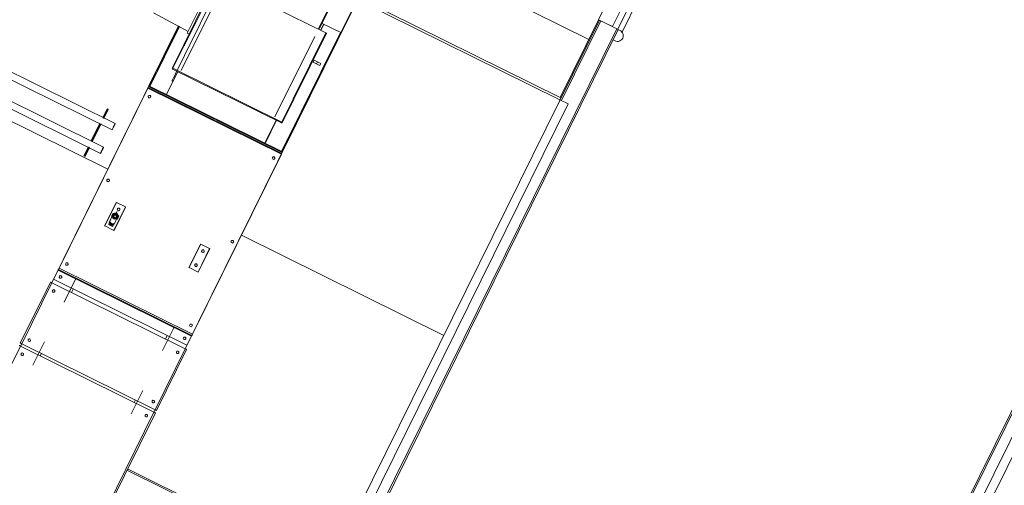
# Model space of a CAD drawing. Header units: metres. Extents: x 135583 to 135939, y 457896 to 458258.
# Tile 339 of 599: x 135802.36 to 135806.13, y 457924.04 to 457925.82. Entities that reach past the tile are written whole.
import ezdxf

# ---------------------------------------------------------------- set-up
doc = ezdxf.new("R2010")
doc.units = ezdxf.units.M
doc.layers.add('NIEUWE INSTALLATIE', color=250, linetype='Continuous', lineweight=0)

msp = doc.modelspace()

# ---------------------------------------------------------------- linework, layer by layer
at = {"layer": 'NIEUWE INSTALLATIE'}
for p, q in [((135803.6889, 457926.167), (135804.5357, 457925.7484)), ((135803.604, 457925.9983), (135803.4997, 457925.7874)), ((135803.5041, 457925.7894), (135803.6069, 457925.9975)), ((135803.1098, 457925.9802), (135802.9848, 457925.7273)), ((135803.1125, 457925.9788), (135802.9875, 457925.726)), ((135803.1125, 457925.9788), (135803.5284, 457925.7732)), ((135804.7348, 457925.9672), (135804.646, 457925.7875)), ((135804.6615, 457925.7739), (135804.7527, 457925.9584)), ((135802.9752, 457925.6289), (135803.1272, 457925.9364)), ((135802.9902, 457924.5646), (135803.6504, 457925.9003)), ((135803.6504, 457925.9003), (135804.4249, 457925.5175)), ((135804.4285, 457925.5246), (135803.6539, 457925.9075)), ((135804.5729, 457925.8236), (135804.6084, 457925.8953)), ((135802.8689, 457925.8494), (135803.0011, 457925.7784)), ((135803.0233, 457925.8232), (135803.0486, 457925.8745)), ((135803.6282, 457925.8555), (135803.3624, 457925.3176)), ((135803.6301, 457925.8638), (135803.5858, 457925.7742)), ((135804.6621, 457925.8687), (135804.6267, 457925.797)), ((135804.5765, 457925.8218), (135801.9177, 457920.4431)), ((135802.998, 457925.772), (135803.0233, 457925.8232)), ((135803.5203, 457925.8065), (135803.5087, 457925.783)), ((135803.5211, 457925.8062), (135803.5094, 457925.7826)), ((135803.5858, 457925.7742), (135803.5141, 457925.8096)), ((135804.5729, 457925.8236), (135804.4258, 457925.526)), ((135804.4312, 457925.5144), (135804.5819, 457925.8192)), ((135804.6267, 457925.797), (135804.5729, 457925.8236)), ((135804.6428, 457925.789), (135804.5819, 457925.8192)), ((135801.984, 457920.4103), (135804.6428, 457925.789)), ((135801.9894, 457920.4076), (135804.6482, 457925.7864)), ((135802.722, 457925.4261), (135802.0054, 457925.7803)), ((135802.9648, 457925.7998), (135802.4791, 457924.8172)), ((135802.8514, 457925.5702), (135802.9648, 457925.7998)), ((135802.8541, 457925.5689), (135802.9675, 457925.7984)), ((135802.8544, 457925.5687), (135802.9678, 457925.7982)), ((135802.998, 457925.772), (135803.0062, 457925.7679)), ((135803.5845, 457925.7748), (135803.3593, 457925.3192)), ((135803.5847, 457925.7743), (135803.3597, 457925.319)), ((135803.4034, 457925.5203), (135803.5284, 457925.7732)), ((135803.4061, 457925.519), (135803.5311, 457925.7719)), ((135801.9935, 457925.7562), (135802.71, 457925.402)), ((135803.4858, 457925.7592), (135803.3338, 457925.4517)), ((135802.6776, 457925.3365), (135801.9611, 457925.6907)), ((135802.9848, 457925.7273), (135802.9405, 457925.6376)), ((135802.9427, 457925.6376), (135802.9861, 457925.7255)), ((135802.9861, 457925.7255), (135802.9864, 457925.7261)), ((135802.987, 457925.7251), (135802.9861, 457925.7255)), ((135802.9861, 457925.7255), (135802.987, 457925.7251)), ((135802.987, 457925.7251), (135802.9875, 457925.726)), ((135801.9492, 457925.6665), (135802.6657, 457925.3123)), ((135803.4836, 457925.6682), (135803.4801, 457925.661)), ((135803.4801, 457925.661), (135803.4927, 457925.6548)), ((135803.4963, 457925.6619), (135803.4836, 457925.6682)), ((135803.4963, 457925.6619), (135803.4927, 457925.6548)), ((135803.4927, 457925.6548), (135803.5054, 457925.6485)), ((135803.509, 457925.6557), (135803.4963, 457925.6619)), ((135803.509, 457925.6557), (135803.5054, 457925.6485)), ((135801.9186, 457925.6353), (135802.6941, 457925.252)), ((135802.9179, 457925.5374), (135802.9617, 457925.6259)), ((135802.9186, 457925.537), (135802.9624, 457925.6256)), ((135802.9423, 457925.6367), (135802.9405, 457925.6376)), ((135802.9414, 457925.635), (135802.9427, 457925.6376)), ((135802.9414, 457925.635), (135803.3591, 457925.4285)), ((135802.9427, 457925.6376), (135803.3604, 457925.4311)), ((135806.7929, 457925.6186), (135804.1341, 457920.2399)), ((135804.1395, 457920.2372), (135806.7983, 457925.6159)), ((135804.2058, 457920.2044), (135806.8647, 457925.5832)), ((135802.5071, 457924.8737), (135802.8474, 457925.5622)), ((135803.3584, 457925.3096), (135802.8474, 457925.5622)), ((135802.8487, 457925.5649), (135802.85, 457925.5675)), ((135803.3597, 457925.3123), (135802.8487, 457925.5649)), ((135802.85, 457925.5675), (135802.8514, 457925.5702)), ((135802.85, 457925.5675), (135803.361, 457925.315)), ((135803.3624, 457925.3176), (135802.8514, 457925.5702)), ((135802.8514, 457925.5702), (135802.8541, 457925.5689)), ((135803.4039, 457925.519), (135803.3604, 457925.4311)), ((135803.3618, 457925.4294), (135803.4061, 457925.519)), ((135803.4034, 457925.5203), (135803.403, 457925.5194)), ((135803.4039, 457925.519), (135803.403, 457925.5194)), ((135803.403, 457925.5194), (135803.4039, 457925.519)), ((135803.4043, 457925.5199), (135803.4039, 457925.519)), ((135804.4565, 457925.5019), (135803.5703, 457923.7089)), ((135804.4285, 457925.5246), (135804.4249, 457925.5175)), ((135804.4249, 457925.5175), (135804.4565, 457925.5019)), ((135802.6907, 457925.4823), (135802.6747, 457925.4501)), ((135802.6755, 457925.4468), (135802.6926, 457925.4814)), ((135802.6774, 457925.4487), (135802.6934, 457925.481)), ((135802.6953, 457925.4801), (135802.6782, 457925.4455)), ((135802.6907, 457925.4823), (135802.6934, 457925.481)), ((135802.6934, 457925.481), (135802.6953, 457925.4801)), ((135802.6747, 457925.4501), (135802.6774, 457925.4487)), ((135803.3389, 457925.4395), (135803.2951, 457925.3509)), ((135803.3397, 457925.4392), (135803.2958, 457925.3505)), ((135803.3618, 457925.4294), (135803.36, 457925.4302)), ((135802.6623, 457925.425), (135802.6304, 457925.3604)), ((135802.6331, 457925.3591), (135802.665, 457925.4236)), ((135802.668, 457925.425), (135802.6339, 457925.3559)), ((135802.6623, 457925.425), (135802.665, 457925.4236)), ((135802.6304, 457925.3604), (135802.6331, 457925.3591)), ((135802.618, 457925.3353), (135802.6021, 457925.303)), ((135802.604, 457925.3021), (135802.621, 457925.3367)), ((135802.6047, 457925.3017), (135802.6207, 457925.334)), ((135802.6237, 457925.3353), (135802.6067, 457925.3008)), ((135802.618, 457925.3353), (135802.6207, 457925.334)), ((135803.3624, 457925.3176), (135803.3597, 457925.319)), ((135803.3597, 457925.3123), (135803.361, 457925.315)), ((135803.361, 457925.315), (135803.3624, 457925.3176)), ((135802.6047, 457925.3017), (135802.6021, 457925.303)), ((135802.6067, 457925.3008), (135802.6047, 457925.3017)), ((135803.3584, 457925.3096), (135803.018, 457924.6211)), ((135803.3597, 457925.3123), (135803.3584, 457925.3096)), ((135805.797, 457923.5006), (135806.6833, 457925.2935)), ((135802.7259, 457925.1247), (135802.6816, 457925.035)), ((135802.7268, 457925.1242), (135802.6825, 457925.0346)), ((135802.7609, 457925.1074), (135802.7268, 457925.1242)), ((135802.7609, 457925.1074), (135802.7166, 457925.0178)), ((135802.7175, 457925.0173), (135802.7618, 457925.107)), ((135802.7238, 457925.0796), (135802.7289, 457925.0899)), ((135802.724, 457925.0795), (135802.7294, 457925.0904)), ((135802.7128, 457925.0754), (135802.6995, 457925.0485)), ((135802.7003, 457925.0503), (135802.7008, 457925.0501)), ((135802.7008, 457925.0501), (135802.7052, 457925.0591)), ((135802.7052, 457925.0591), (135802.7048, 457925.0593)), ((135802.7128, 457925.0754), (135802.7132, 457925.0752)), ((135802.7128, 457925.0754), (135802.7132, 457925.0752)), ((135802.7174, 457925.0397), (135802.7307, 457925.0666)), ((135802.7178, 457925.0417), (135802.7223, 457925.0507)), ((135802.7227, 457925.0504), (135802.7223, 457925.0507)), ((135802.7302, 457925.0668), (135802.7307, 457925.0666)), ((135802.7307, 457925.0666), (135802.7302, 457925.0668)), ((135802.7312, 457925.0742), (135802.7307, 457925.0666)), ((135802.6825, 457925.0346), (135802.7166, 457925.0178)), ((135802.6995, 457925.0452), (135802.6976, 457925.0414)), ((135802.6995, 457925.0452), (135802.7071, 457925.0414)), ((135802.7017, 457925.0474), (135802.7004, 457925.0447)), ((135802.7071, 457925.0414), (135802.7052, 457925.0376)), ((135802.7071, 457925.0414), (135802.7147, 457925.0376)), ((135802.7147, 457925.0376), (135802.7128, 457925.0338)), ((135802.7138, 457925.0381), (135802.7151, 457925.0408)), ((135802.7183, 457925.0415), (135802.7178, 457925.0417)), ((135803.205, 457924.9994), (135803.9805, 457924.6161)), ((135803.0487, 457924.9652), (135803.0044, 457924.8755)), ((135803.0496, 457924.9647), (135803.0053, 457924.8751)), ((135803.0836, 457924.9479), (135803.0393, 457924.8582)), ((135803.0402, 457924.8578), (135803.0845, 457924.9474)), ((135803.0836, 457924.9479), (135803.0496, 457924.9647)), ((135802.5031, 457924.8656), (135802.4858, 457924.8307)), ((135803.014, 457924.613), (135802.5031, 457924.8656)), ((135802.5044, 457924.8683), (135802.5071, 457924.8737)), ((135802.5044, 457924.8683), (135803.0154, 457924.6157)), ((135803.018, 457924.6211), (135802.5071, 457924.8737)), ((135803.0053, 457924.8751), (135803.0393, 457924.8582)), ((135802.4858, 457924.8307), (135802.4791, 457924.8172)), ((135802.9968, 457924.5781), (135802.4858, 457924.8307)), ((135802.5707, 457924.8333), (135802.5264, 457924.7436)), ((135802.4738, 457924.8199), (135802.3585, 457924.5868)), ((135802.3639, 457924.5841), (135802.4791, 457924.8172)), ((135802.4791, 457924.8172), (135802.9901, 457924.5646)), ((135802.5544, 457924.78), (135802.5611, 457924.7934)), ((135802.9029, 457924.5575), (135802.9473, 457924.6472)), ((135802.9148, 457924.6018), (135802.9215, 457924.6153)), ((135803.014, 457924.613), (135802.9968, 457924.5781)), ((135803.0154, 457924.6157), (135803.014, 457924.613)), ((135801.6948, 457923.2305), (135802.3595, 457924.5752)), ((135802.3639, 457924.5842), (135802.3594, 457924.5752)), ((135802.3639, 457924.5841), (135802.3595, 457924.5752)), ((135802.3595, 457924.5752), (135802.8705, 457924.3226)), ((135802.8749, 457924.3315), (135802.3639, 457924.5841)), ((135802.4511, 457924.5912), (135802.4068, 457924.5016)), ((135802.8749, 457924.3315), (135802.9901, 457924.5646)), ((135802.8803, 457924.3289), (135802.9955, 457924.562)), ((135802.9901, 457924.5646), (135802.9968, 457924.5781)), ((135802.4348, 457924.5379), (135802.4392, 457924.5469)), ((135802.7833, 457924.3155), (135802.8276, 457924.4051)), ((135802.7952, 457924.3598), (135802.7996, 457924.3688)), ((135802.2058, 457922.9779), (135802.8705, 457924.3226)), ((135802.2112, 457922.9752), (135802.8759, 457924.3199)), ((135802.8705, 457924.3226), (135802.8749, 457924.3315)), ((135802.8705, 457924.3226), (135802.875, 457924.3315)), ((135802.767, 457924.1004), (135803.5374, 457923.7196)), ((135803.5703, 457923.7089), (135802.7692, 457924.1049)), ((135802.7692, 457924.1049), (135803.5703, 457923.7089))]:
    msp.add_line(p, q, dxfattribs=at)
at = {"layer": 'NIEUWE INSTALLATIE', "flags": 128}
msp.add_lwpolyline([(135802.7128, 457925.0754), (135802.7185, 457925.0805), (135802.7261, 457925.08)], dxfattribs=at)
at = {"layer": 'NIEUWE INSTALLATIE'}
for centre, radius, start, end in [((135804.645, 457925.7629), 0.0225, 225.696, 333.696), ((135802.8533, 457925.5291), 0.005, 333.696, 153.696)]:
    msp.add_arc(centre, radius, start, end, dxfattribs=at)
for centre, major_axis, ratio, start_param, end_param in [((135803.1162, 457925.9469), (0.1773, 0.3586), 0.000001, 6.093617, 11.851599), ((135803.5284, 457925.7732), (-0.00269, 0.00133), 0.000001, 1.570796, 3.141593), ((135804.6428, 457925.789), (-0.00538, 0.00266), 0.000001, 1.570796, 3.141593), ((135804.645, 457925.7629), (-0.0087, 0.0208), 1, 3.857161, 5.742116), ((135802.9875, 457925.726), (-0.00269, 0.00133), 0.000001, 0, 1.570796), ((135802.8474, 457925.5622), (0.00133, 0.00269), 0.000001, 4.712389, 6.283186), ((135802.8533, 457925.5291), (0.0026, 0.00427), 1, 1.658088, 4.799681), ((135803.4034, 457925.5203), (-0.00269, 0.00133), 0.000001, 1.570796, 3.141593), ((135802.716, 457925.4141), (0.006, 0.0121), 0.042553, 0, 3.141593), ((135802.716, 457925.4141), (0.006, 0.0121), 0.042553, 4.712389, 6.283185), ((135803.3604, 457925.4311), (0.00133, 0.00269), 0.000001, 1.570797, 3.141593), ((135802.716, 457925.4141), (0.006, 0.0121), 0.042553, 3.141593, 3.926991), ((135802.716, 457925.4141), (0.0051, 0.0103), 0.042553, 4.188791, 6.283185), ((135802.716, 457925.4141), (0.0051, 0.0103), 0.042553, 1.047198, 1.706703), ((135802.6717, 457925.3244), (0.006, 0.0121), 0.042553, 0.000001, 3.141593), ((135802.6717, 457925.3244), (0.006, 0.0121), 0.042553, 3.141593, 6.283185), ((135802.6717, 457925.3244), (0.0051, 0.0103), 0.042553, 1.047198, 2.094396), ((135802.6717, 457925.3244), (0.0051, 0.0103), 0.042553, 4.188791, 6.283185), ((135803.3285, 457925.2942), (0.00077, 0.00494), 1, 1.265372, 4.406965), ((135803.3285, 457925.2942), (-0.00486, -0.00118), 1, 2.443461, 5.585053), ((135802.6951, 457925.2091), (-0.00372, -0.00334), 1, 5.093657, 8.235249), ((135802.6951, 457925.2091), (-0.00403, -0.00295), 1, 2.050755, 5.192348), ((135802.7268, 457925.1242), (-0.000896, 0.000443), 0.000001, 4.712389, 6.283185), ((135802.7268, 457925.1242), (-0.000896, 0.000443), 0.000001, 0, 1.570796), ((135802.735, 457925.0979), (-0.00427, 0.0026), 1, 0.087266, 1.658063), ((135802.735, 457925.0979), (-0.00431, -0.00254), 1, 3.72025, 5.291046), ((135802.735, 457925.0979), (-0.00463, 0.00188), 1, 1.497182, 3.067979), ((135802.735, 457925.0979), (-0.00475, 0.00155), 1, 2.997025, 4.567821), ((135802.7609, 457925.1074), (-0.000896, 0.000443), 0.000001, 3.141593, 4.712389), ((135802.7609, 457925.1074), (-0.000896, 0.000443), 0.000001, 1.570796, 3.141593), ((135802.7093, 457925.0459), (-0.00896, 0.00443), 0.000001, 5.238281, 6.283185), ((135802.7093, 457925.0459), (-0.00852, 0.00421), 0.000001, 5.239563, 6.283185), ((135802.7217, 457925.071), (0.0037, 0.0114), 1, 1.426239, 1.949838), ((135802.7217, 457925.071), (-0.0103, 0.0062), 1, 0.087292, 0.436358), ((135802.7217, 457925.071), (0.0071, 0.00967), 1, 0.698132, 1.745329), ((135802.7217, 457925.071), (0.00153, 0.00988), 1, 1.265364, 4.406956), ((135802.7217, 457925.071), (-0.00998, 0.00055), 1, 2.737462, 5.879055), ((135802.7217, 457925.071), (-0.00823, 0.00214), 1, 6.078687, 7.125885), ((135802.7217, 457925.071), (-0.00847, -0.00431), 1, 2.211617, 5.353209), ((135802.7217, 457925.071), (-0.00443, 0.00605), 1, 0.47994, 3.621533), ((135802.7217, 457925.071), (-0.00201, 0.00826), 1, 6.108652, 7.15585), ((135802.7217, 457925.071), (-0.00816, 0.00239), 1, 0.872716, 1.919913), ((135802.7217, 457925.071), (-0.00443, 0.00605), 1, 3.621558, 6.763151), ((135802.7217, 457925.071), (0.0059, 0.0104), 1, 0.580869, 1.104468), ((135802.7217, 457925.071), (0.0026, 0.00427), 1, 1.658063, 4.799655), ((135802.7217, 457925.071), (-0.00475, 0.00155), 1, 2.997036, 6.138628), ((135802.7217, 457925.071), (-0.0025, 0.0117), 1, 5.09143, 6.138628), ((135802.7217, 457925.071), (-0.00842, -0.00855), 1, 3.460693, 3.984292), ((135802.7217, 457925.071), (-0.00533, -0.00662), 1, 2.836173, 3.88337), ((135802.7217, 457925.071), (0.00442, 0.00726), 1, 3.752471, 4.799668), ((135802.7217, 457925.071), (-0.012, 0.0003), 1, 2.181655, 2.705254), ((135802.7217, 457925.071), (0.00463, 0.00713), 1, 4.829646, 5.876844), ((135802.7217, 457925.071), (0.00138, 0.00889), 1, 4.406969, 5.113889), ((135802.7217, 457925.071), (-0.00792, -0.00901), 1, 1.483543, 1.832609), ((135802.7217, 457925.071), (-0.00019, 0.009), 1, 4.581451, 4.930517), ((135802.7217, 457925.071), (-0.0028, 0.0117), 1, 4.014257, 5.061455), ((135802.7217, 457925.071), (-0.0114, 0.0037), 1, 2.997025, 4.044223), ((135802.6825, 457925.0346), (-0.000896, 0.000443), 0.000001, 4.712389, 6.283185), ((135802.6825, 457925.0346), (-0.000896, 0.000443), 0.000001, 0, 1.570796), ((135802.7049, 457925.0369), (-0.00762, 0.00377), 0.000001, 5.934119, 6.267705), ((135802.7049, 457925.0369), (-0.00762, 0.00377), 0.000001, 0, 1.056226), ((135802.7084, 457925.0441), (-0.00896, 0.00443), 0.000001, 0, 3.141593), ((135802.7049, 457925.0369), (-0.00762, 0.00377), 0.000001, 1.047198, 2.097312), ((135802.7084, 457925.0441), (-0.00118, 0.00486), 1, 0.872673, 2.44347), ((135802.7084, 457925.0441), (-0.00118, 0.00486), 1, 2.443461, 4.014257), ((135802.7049, 457925.0369), (-0.00762, 0.00377), 0.000001, 2.094395, 3.137488), ((135802.7049, 457925.0369), (-0.00762, 0.00377), 0.000001, 3.141593, 3.483554), ((135802.7093, 457925.0459), (-0.00852, 0.00421), 0.000001, 3.142994, 4.18879), ((135802.7093, 457925.0459), (-0.00896, 0.00443), 0.000001, 3.144086, 4.18879), ((135802.7166, 457925.0178), (-0.000896, 0.000443), 0.000001, 3.141593, 4.712389), ((135802.7166, 457925.0178), (-0.000896, 0.000443), 0.000001, 1.570796, 3.141593), ((135803.1703, 457924.9742), (-0.00118, 0.00486), 1, 0.87269, 4.014283), ((135803.1703, 457924.9742), (-0.00195, 0.00461), 1, 3.853385, 6.994977), ((135803.0496, 457924.9647), (-0.000896, 0.000443), 0.000001, 4.712389, 6.283185), ((135803.0496, 457924.9647), (-0.000896, 0.000443), 0.000001, 0, 1.570796), ((135803.0577, 457924.9384), (-0.00486, -0.00118), 1, 5.585041, 7.155837), ((135803.0577, 457924.9384), (-0.00118, 0.00486), 1, 5.585045, 7.155841), ((135803.0577, 457924.9384), (-0.00446, -0.00227), 1, 0.640838, 2.211635), ((135803.0577, 457924.9384), (0.0026, 0.00427), 1, 4.799655, 6.370452), ((135803.0836, 457924.9479), (-0.000896, 0.000443), 0.000001, 3.141593, 4.712389), ((135803.0836, 457924.9479), (-0.000896, 0.000443), 0.000001, 1.570796, 3.141593), ((135802.5031, 457924.8656), (0.00133, 0.00269), 0.000001, 4.712389, 6.283186), ((135802.537, 457924.889), (-0.00118, 0.00486), 1, 0.872656, 4.014249), ((135802.537, 457924.889), (-0.00295, 0.00403), 1, 3.621545, 6.763138), ((135803.0053, 457924.8751), (-0.000896, 0.000443), 0.000001, 4.712389, 6.283185), ((135803.0053, 457924.8751), (-0.000896, 0.000443), 0.000001, 0, 1.570796), ((135803.0311, 457924.8846), (0.0026, 0.00427), 1, 1.658063, 3.228859), ((135803.0311, 457924.8846), (-0.00461, -0.00195), 1, 3.853379, 5.424176), ((135803.0311, 457924.8846), (-0.00118, 0.00486), 1, 2.443435, 4.014232), ((135803.0311, 457924.8846), (-0.00498, -0.00039), 1, 2.604334, 4.17513), ((135802.5126, 457924.8397), (-0.00118, 0.00486), 1, 0.872665, 4.014257), ((135802.5126, 457924.8397), (-0.00118, 0.00486), 1, 4.014232, 7.155824), ((135803.0393, 457924.8582), (-0.000896, 0.000443), 0.000001, 3.141593, 4.712389), ((135803.0393, 457924.8582), (-0.000896, 0.000443), 0.000001, 1.570796, 3.141593), ((135802.4791, 457924.8172), (-0.00538, 0.00266), 0.000001, 0, 1.570796), ((135802.486, 457924.7859), (-0.00499, 0.00027), 1, 5.879049, 9.020642), ((135802.486, 457924.7859), (-0.00356, 0.00351), 1, 3.460683, 6.602275), ((135803.0121, 457924.6542), (-0.00266, 0.00423), 1, 0.550914, 3.692507), ((135803.0121, 457924.6542), (-0.00427, 0.0026), 1, 3.228859, 6.370452), ((135802.3929, 457924.5977), (0.0026, 0.00427), 1, 1.658063, 4.799655), ((135802.3929, 457924.5977), (-0.00461, -0.00195), 1, 2.282596, 5.424189), ((135802.9877, 457924.6049), (-0.00461, -0.00195), 1, 5.424178, 8.565771), ((135802.9877, 457924.6049), (0.00216, 0.00451), 1, 4.700964, 7.842556), ((135803.018, 457924.6211), (0.00266, 0.00538), 0.000001, 1.570797, 3.141593), ((135802.3595, 457924.5752), (-0.00538, 0.00266), 0.000001, 0, 1.570796), ((135802.3639, 457924.5841), (-0.00538, 0.00266), 0.000001, 0, 1.570796), ((135802.9901, 457924.5646), (-0.00538, 0.00266), 0.000001, 1.570796, 3.141593), ((135802.3663, 457924.5439), (-0.00486, -0.00118), 1, 5.585062, 8.726655), ((135802.3663, 457924.5439), (-0.0038, 0.00325), 1, 3.389737, 6.53133), ((135802.9611, 457924.5511), (-0.00351, -0.00356), 1, 5.031482, 8.173074), ((135802.9611, 457924.5511), (-0.00486, -0.00118), 1, 2.443461, 5.585054), ((135802.8681, 457924.3628), (-0.00427, 0.0026), 1, 0.087241, 3.228834), ((135802.8681, 457924.3628), (-0.00356, 0.00351), 1, 3.460663, 6.602255), ((135802.8415, 457924.309), (0.00155, 0.00475), 1, 1.426254, 4.567847), ((135802.8415, 457924.309), (0.0026, 0.00427), 1, 4.799656, 7.941248), ((135802.8705, 457924.3226), (-0.00538, 0.00266), 0.000001, 1.570796, 3.141593), ((135802.8749, 457924.3315), (-0.00538, 0.00266), 0.000001, 1.570796, 3.141593)]:
    msp.add_ellipse(centre, major_axis=major_axis, ratio=ratio, start_param=start_param, end_param=end_param, dxfattribs=at)
for points in [[(135802.711, 457925.0763), (135802.7104, 457925.0753), (135802.7094, 457925.0732), (135802.7084, 457925.0711), (135802.7079, 457925.0701)], [(135802.714, 457925.0825), (135802.7135, 457925.0815), (135802.7125, 457925.0795), (135802.7115, 457925.0774), (135802.711, 457925.0763)], [(135802.7119, 457925.0704), (135802.7123, 457925.0711), (135802.713, 457925.0726), (135802.7137, 457925.074), (135802.7141, 457925.0748)], [(135802.7146, 457925.0663), (135802.7142, 457925.067), (135802.7133, 457925.0684), (135802.7124, 457925.0697), (135802.7119, 457925.0704)], [(135802.7209, 457925.083), (135802.7198, 457925.0829), (135802.7175, 457925.0827), (135802.7152, 457925.0826), (135802.714, 457925.0825)], [(135802.7141, 457925.0748), (135802.7145, 457925.0755), (135802.7152, 457925.077), (135802.7159, 457925.0784), (135802.7163, 457925.0792)], [(135802.7174, 457925.0622), (135802.7169, 457925.0629), (135802.716, 457925.0642), (135802.7151, 457925.0656), (135802.7146, 457925.0663)], [(135802.7163, 457925.0792), (135802.7171, 457925.0792), (135802.7187, 457925.0793), (135802.7203, 457925.0794), (135802.7212, 457925.0795)], [(135802.7223, 457925.0625), (135802.7214, 457925.0625), (135802.7198, 457925.0624), (135802.7182, 457925.0622), (135802.7174, 457925.0622)], [(135802.7279, 457925.0834), (135802.7267, 457925.0833), (135802.7244, 457925.0832), (135802.7221, 457925.083), (135802.7209, 457925.083)], [(135802.7212, 457925.0795), (135802.722, 457925.0795), (135802.7237, 457925.0796), (135802.7253, 457925.0797), (135802.7261, 457925.0798)], [(135802.7272, 457925.0628), (135802.7264, 457925.0628), (135802.7247, 457925.0627), (135802.7231, 457925.0626), (135802.7223, 457925.0625)], [(135802.7261, 457925.0798), (135802.7265, 457925.0791), (135802.7274, 457925.0778), (135802.7283, 457925.0764), (135802.7288, 457925.0757)], [(135802.7293, 457925.0672), (135802.729, 457925.0665), (135802.7282, 457925.065), (135802.7275, 457925.0635), (135802.7272, 457925.0628)], [(135802.7317, 457925.0777), (135802.7311, 457925.0786), (135802.7298, 457925.0805), (135802.7285, 457925.0825), (135802.7279, 457925.0834)], [(135802.7288, 457925.0757), (135802.7293, 457925.075), (135802.7302, 457925.0736), (135802.7311, 457925.0723), (135802.7315, 457925.0716)], [(135802.7315, 457925.0716), (135802.7312, 457925.0709), (135802.7304, 457925.0694), (135802.7297, 457925.068), (135802.7293, 457925.0672)], [(135802.7294, 457925.0595), (135802.7299, 457925.0605), (135802.7309, 457925.0625), (135802.732, 457925.0646), (135802.7325, 457925.0657)], [(135802.7355, 457925.0719), (135802.7349, 457925.0728), (135802.7337, 457925.0747), (135802.7324, 457925.0767), (135802.7317, 457925.0777)], [(135802.7325, 457925.0657), (135802.733, 457925.0667), (135802.734, 457925.0688), (135802.735, 457925.0709), (135802.7355, 457925.0719)], [(135802.6976, 457925.0414), (135802.6975, 457925.0412), (135802.6973, 457925.0408), (135802.6973, 457925.0407), (135802.6973, 457925.0407)], [(135802.6973, 457925.0407), (135802.6973, 457925.0407), (135802.6973, 457925.0408), (135802.6975, 457925.0412), (135802.6976, 457925.0414)], [(135802.6976, 457925.0414), (135802.6981, 457925.0408), (135802.6992, 457925.0399), (135802.7004, 457925.0391), (135802.7011, 457925.0388)], [(135802.7011, 457925.0388), (135802.7017, 457925.0385), (135802.7031, 457925.038), (135802.7045, 457925.0377), (135802.7052, 457925.0376)], [(135802.7052, 457925.0376), (135802.7057, 457925.0371), (135802.7068, 457925.0361), (135802.7081, 457925.0354), (135802.7087, 457925.035)], [(135802.7087, 457925.035), (135802.7093, 457925.0347), (135802.7107, 457925.0342), (135802.7121, 457925.0339), (135802.7128, 457925.0338)], [(135802.7125, 457925.0332), (135802.7125, 457925.0332), (135802.7126, 457925.0333), (135802.7127, 457925.0336), (135802.7128, 457925.0338)], [(135802.7128, 457925.0338), (135802.7127, 457925.0336), (135802.7126, 457925.0333), (135802.7125, 457925.0332), (135802.7125, 457925.0332)]]:
    msp.add_open_spline(points, degree=3, dxfattribs=at)

doc.saveas('drawing.dxf')
